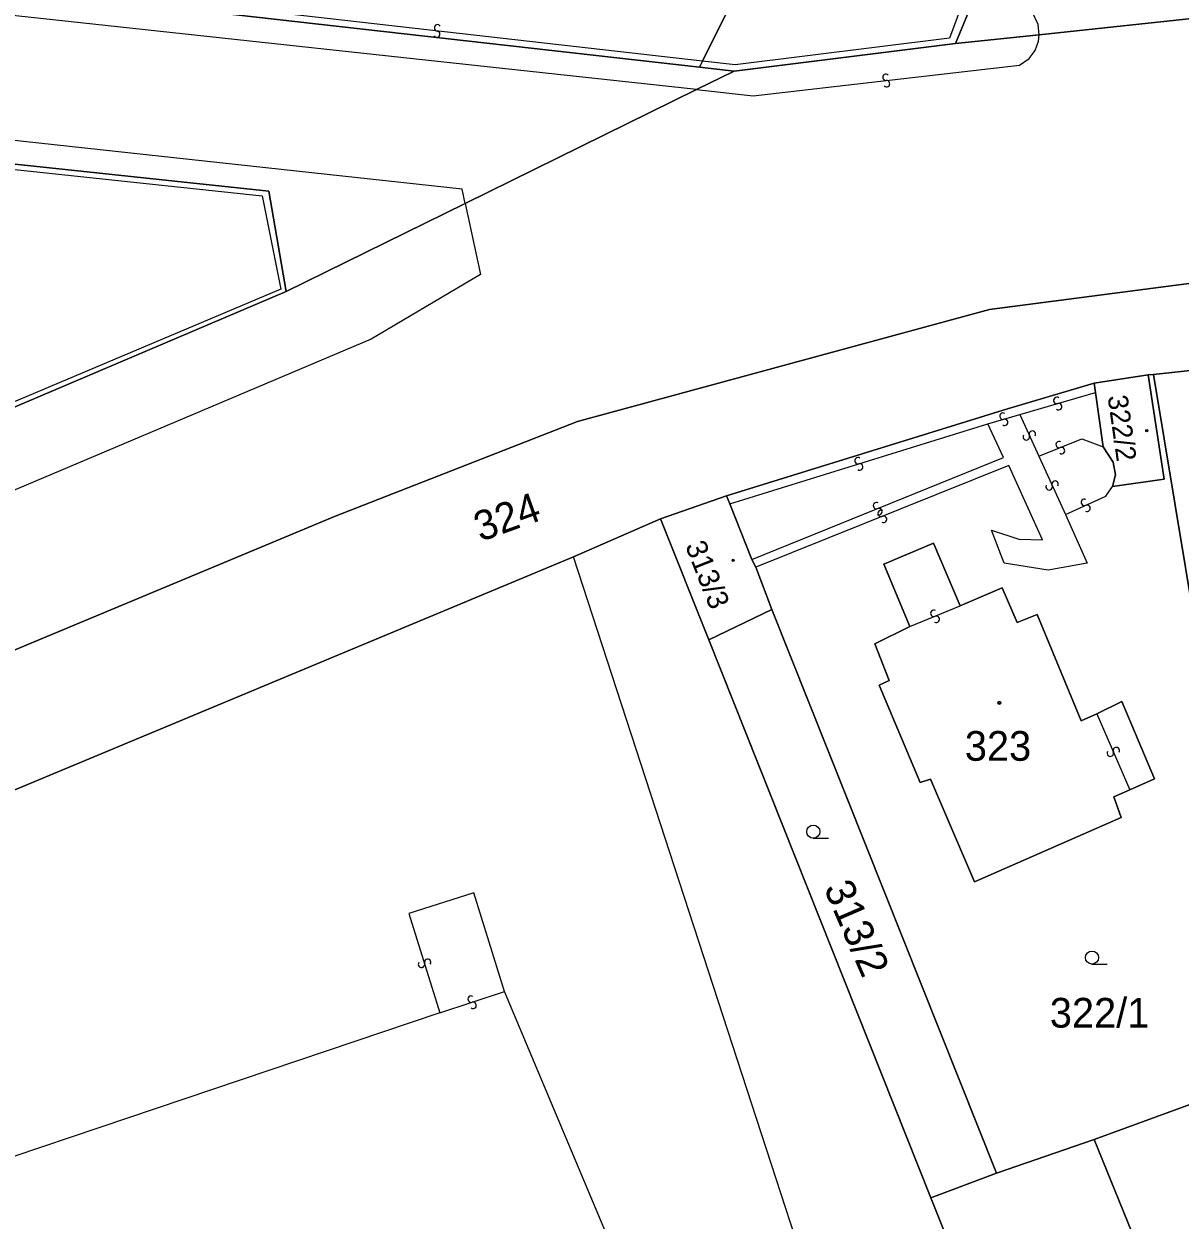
# Model space of a CAD drawing. Extents: x -600309 to -598967, y -1161267 to -1160292.
# Drawn here: x -599374.7 to -599308.6, y -1160498.4 to -1160430 of the extents above; entities that cross this region are included whole.
import ezdxf

# ---------------------------------------------------------------- set-up
doc = ezdxf.new("R2010")
doc.units = 0
for name, color, linetype in [('Level 1', 7, 'Continuous'), ('Level 13', 7, 'Continuous'), ('Level 3', 7, 'Continuous'), ('Level 4', 7, 'Continuous'), ('Level 5', 7, 'Continuous'), ('Level 60', 7, 'Continuous')]:
    doc.layers.add(name, color=color, linetype=linetype)

msp = doc.modelspace()

# ---------------------------------------------------------------- linework, layer by layer
at = {"layer": 'Level 1'}
for points in [[(-599329.99, -1160419.4), (-599320.32, -1160428.38), (-599321.47, -1160431.17)], [(-599333.91, -1160428.1), (-599335.94, -1160432.17)], [(-599336.11, -1160432.51), (-599366.33, -1160429.1)], [(-599306.73, -1160429.61), (-599316.68, -1160430.67)], [(-599316.68, -1160430.67), (-599321.47, -1160431.17)], [(-599321.47, -1160431.17), (-599334.12, -1160432.74)], [(-599335.94, -1160432.17), (-599336.11, -1160432.51)], [(-599334.12, -1160432.74), (-599336.11, -1160432.51)], [(-599334.12, -1160432.74), (-599336.27, -1160433.8)], [(-599336.27, -1160433.8), (-599349.49, -1160440.31)], [(-599404.25, -1160434.97), (-599360.73, -1160439.61), (-599359.73, -1160445.35)], [(-599259.7, -1160439.99), (-599275.15, -1160441.26), (-599305.2, -1160444.51), (-599319.52, -1160446.37), (-599343.08, -1160452.78), (-599356.96, -1160458.21), (-599375.87, -1160466.1), (-599413.91, -1160482.08), (-599421.02, -1160485.08), (-599452.35, -1160498.24), (-599493.84, -1160515.68), (-599506.89, -1160521.3), (-599517.25, -1160527.26), (-599531.66, -1160537.34)], [(-599349.49, -1160440.31), (-599359.73, -1160445.35)], [(-599275.15, -1160441.26), (-599305.2, -1160444.51), (-599319.52, -1160446.37), (-599343.08, -1160452.78), (-599356.96, -1160458.21), (-599375.87, -1160466.1), (-599413.91, -1160482.08)], [(-599400.28, -1160462.59), (-599359.73, -1160445.35)], [(-599310.16, -1160450.1), (-599289.62, -1160447.87)], [(-599313.54, -1160450.58), (-599310.45, -1160450.12)], [(-599312.49, -1160456.5), (-599309.55, -1160456.07), (-599310.45, -1160450.12)], [(-599310.45, -1160450.12), (-599310.16, -1160450.1)], [(-599307.72, -1160464.8), (-599310.16, -1160450.1)], [(-599334.56, -1160457.03), (-599318.49, -1160452.05), (-599313.54, -1160450.58)], [(-599313.54, -1160450.58), (-599313.47, -1160451.12)], [(-599313.47, -1160451.12), (-599313.03, -1160454.22)], [(-599313.03, -1160454.22), (-599312.46, -1160455.11), (-599312.32, -1160455.83), (-599312.49, -1160456.5)], [(-599338.33, -1160458.34), (-599334.56, -1160457.03)], [(-599334.56, -1160457.03), (-599334.38, -1160457.49)], [(-599334.38, -1160457.49), (-599333.11, -1160460.68)], [(-599338.33, -1160458.34), (-599343.3, -1160460.52)], [(-599338.33, -1160458.34), (-599335.57, -1160465.27)], [(-599324.08, -1160464.51), (-599325.56, -1160460.94), (-599322.73, -1160459.73), (-599321.2, -1160463.32)], [(-599343.3, -1160460.52), (-599411.67, -1160489.04)], [(-599332.88, -1160461.11), (-599333.11, -1160460.68)], [(-599331.97, -1160463.53), (-599332.88, -1160461.11)], [(-599321.2, -1160463.32), (-599318.8, -1160462.3), (-599317.95, -1160464.28), (-599316.8, -1160463.82), (-599314.29, -1160469.89), (-599313.39, -1160469.5)], [(-599335.57, -1160465.27), (-599331.97, -1160463.53)], [(-599319.12, -1160495.76), (-599331.97, -1160463.53)], [(-599324.08, -1160464.51), (-599326.09, -1160465.5), (-599325.27, -1160467.59), (-599325.83, -1160467.85), (-599323.49, -1160473.43), (-599322.9, -1160473.24), (-599320.38, -1160479.11), (-599312, -1160475.42), (-599312.42, -1160474.24), (-599311.5, -1160473.84)], [(-599322.89, -1160497.17), (-599335.57, -1160465.27)], [(-599313.39, -1160469.5), (-599311.97, -1160468.79), (-599310.09, -1160473.22), (-599311.5, -1160473.84)], [(-599313.54, -1160493.83), (-599301.15, -1160489.31)], [(-599319.12, -1160495.76), (-599313.54, -1160493.83)], [(-599313.54, -1160493.83), (-599307.55, -1160508.61), (-599301.27, -1160510.3)], [(-599322.89, -1160497.17), (-599319.12, -1160495.76)], [(-599312.11, -1160524.09), (-599322.89, -1160497.17)]]:
    msp.add_lwpolyline(points, dxfattribs=at)
at = {"layer": 'Level 13'}
for centre, start, end in [((-599351.122, -1160430.633), 210.90195, 82.99995), ((-599351.078, -1160430.267), 30.6875, 263.2775), ((-599325.449, -1160433.097), 43.93609, 276.03409), ((-599325.41, -1160433.463), 223.72163, 96.31163), ((-599315.68, -1160451.572), 53.63294, 285.73094), ((-599315.579, -1160451.927), 233.41848, 106.00848), ((-599318.761, -1160452.473), 53.81311, 285.91111), ((-599318.659, -1160452.827), 233.59866, 106.18866), ((-599317.418, -1160453.655), 151.47567, 24.06567), ((-599317.081, -1160453.506), 331.69013, 203.78813), ((-599315.548, -1160454.098), 59.49468, 291.59267), ((-599315.411, -1160454.441), 239.28022, 111.87022), ((-599327.053, -1160455.023), 54.57634, 286.67433), ((-599326.946, -1160455.376), 234.36188, 106.95188), ((-599316.118, -1160456.516), 151.69291, 24.28291), ((-599315.782, -1160456.365), 331.90737, 204.00536), ((-599314.105, -1160457.402), 61.92823, 294.02623), ((-599325.988, -1160457.588), 59.47577, 291.57377), ((-599325.851, -1160457.931), 239.26131, 111.85131), ((-599325.718, -1160458.029), 59.08255, 291.67255), ((-599313.954, -1160457.738), 241.71377, 114.30378), ((-599325.583, -1160458.372), 239.29701, 111.395), ((-599322.709, -1160463.749), 59.82288, 291.92087), ((-599322.57, -1160464.09), 239.60842, 112.19842), ((-599312.619, -1160471.743), 150.69063, 23.28063), ((-599312.28, -1160471.598), 330.90508, 203.00308), ((-599351.996, -1160483.814), 144.46634, 17.05634), ((-599351.643, -1160483.707), 324.6808, 196.77879), ((-599349.156, -1160485.814), 55.66782, 287.76582), ((-599349.043, -1160486.165), 235.45337, 108.04337)]:
    msp.add_arc(centre, 0.184, start, end, dxfattribs=at)
at = {"layer": 'Level 3'}
for points in [[(-599316.68, -1160430.67), (-599316.75, -1160430.07), (-599317.07, -1160429.4), (-599317.49, -1160428.98), (-599434.58, -1160320.79), (-599435.19, -1160320.46)], [(-599336.27, -1160433.8), (-599510.77, -1160414.89), (-599512.4, -1160411.16)], [(-599330.14, -1160419.76), (-599320.88, -1160428.32), (-599321.82, -1160430.86), (-599334.06, -1160432.38), (-599335.94, -1160432.17)], [(-599349.49, -1160440.31), (-599349.67, -1160439.49), (-599512.07, -1160421.82), (-599515.06, -1160423.83)], [(-599335.94, -1160432.17), (-599366.27, -1160428.73)], [(-599336.27, -1160433.8), (-599333.03, -1160434.15), (-599317.82, -1160432.4), (-599317.27, -1160432.02), (-599316.92, -1160431.56), (-599316.73, -1160431.03), (-599316.68, -1160430.67)], [(-599404.26, -1160435.29), (-599361.11, -1160439.87), (-599360.04, -1160445.22), (-599400.41, -1160462.27)], [(-599349.49, -1160440.31), (-599348.62, -1160444.37), (-599354.87, -1160448.08), (-599424.86, -1160477.69), (-599502.55, -1160510.56), (-599503.91, -1160510.82), (-599505.37, -1160510.72), (-599506.97, -1160510.07), (-599507.95, -1160509.34), (-599508.73, -1160508.41)], [(-599317.79, -1160452.38), (-599313.47, -1160451.12)], [(-599319.62, -1160452.92), (-599317.79, -1160452.38)], [(-599317.79, -1160452.38), (-599316.71, -1160454.77)], [(-599334.38, -1160457.49), (-599319.62, -1160452.92)], [(-599333.11, -1160460.68), (-599318.73, -1160454.84), (-599319.62, -1160452.92)], [(-599316.71, -1160454.77), (-599314.25, -1160453.77), (-599313.03, -1160454.22)], [(-599315.19, -1160458.1), (-599313.94, -1160460.88), (-599316.17, -1160461.29), (-599318.69, -1160460.88), (-599319.42, -1160459), (-599317.86, -1160459.51), (-599316.5, -1160459.55), (-599318.42, -1160455.29), (-599332.88, -1160461.11)], [(-599316.71, -1160454.77), (-599315.19, -1160458.1)], [(-599315.19, -1160458.1), (-599312.87, -1160457.04), (-599312.49, -1160456.5)], [(-599314.1, -1160550.21), (-599343.3, -1160460.52)], [(-599324.08, -1160464.51), (-599321.2, -1160463.32)], [(-599313.39, -1160469.5), (-599311.5, -1160473.84)], [(-599347.25, -1160485.38), (-599349, -1160479.74), (-599352.71, -1160480.92), (-599350.94, -1160486.6)], [(-599366.22, -1160550.55), (-599327.06, -1160533.42), (-599347.25, -1160485.38)], [(-599350.94, -1160486.6), (-599347.25, -1160485.38)], [(-599350.94, -1160486.6), (-599394.8, -1160501.39), (-599372.88, -1160553.19)]]:
    msp.add_lwpolyline(points, dxfattribs=at)
at = {"layer": 'Level 5'}
for p, q in [((-599329.6, -1160476.61), (-599328.725, -1160476.61)), ((-599313.67, -1160483.81), (-599312.795, -1160483.81))]:
    msp.add_line(p, q, dxfattribs=at)
for centre, radius in [((-599310.54, -1160453.3), 0.0612), ((-599310.54, -1160453.3), 0.0354), ((-599334.18, -1160460.72), 0.0612), ((-599334.18, -1160460.72), 0.0354), ((-599318.97, -1160468.87), 0.09), ((-599318.97, -1160468.87), 0.0521), ((-599329.6, -1160476.235), 0.375), ((-599313.67, -1160483.435), 0.375)]:
    msp.add_circle(centre, radius, dxfattribs=at)
at = {"layer": 'Level 60'}
for points in [[(-599329.99, -1160419.4), (-599320.32, -1160428.38), (-599321.47, -1160431.17), (-599334.12, -1160432.74), (-599336.11, -1160432.51), (-599335.94, -1160432.17), (-599333.91, -1160428.1), (-599333.45, -1160427.14), (-599331.29, -1160428.1), (-599329.97, -1160425.48), (-599332.23, -1160424.39), (-599331.81, -1160423.5), (-599330.14, -1160419.76)], [(-599404.25, -1160434.97), (-599360.73, -1160439.61), (-599359.73, -1160445.35), (-599400.28, -1160462.59), (-599400.41, -1160462.27), (-599405.86, -1160449.2), (-599404.26, -1160435.29)], [(-599292.05, -1160464.02), (-599307.72, -1160464.8), (-599310.16, -1160450.1), (-599289.62, -1160447.87), (-599289.46, -1160451.42), (-599289.41, -1160452.82), (-599289.31, -1160455.32), (-599292.64, -1160455.5), (-599292.4, -1160458.34)], [(-599313.54, -1160493.83), (-599319.12, -1160495.76), (-599331.97, -1160463.53), (-599332.88, -1160461.11), (-599333.11, -1160460.68), (-599334.38, -1160457.49), (-599334.56, -1160457.03), (-599318.49, -1160452.05), (-599313.54, -1160450.58), (-599313.47, -1160451.12), (-599313.03, -1160454.22), (-599312.46, -1160455.11), (-599312.32, -1160455.83), (-599312.49, -1160456.5), (-599309.55, -1160456.07), (-599310.45, -1160450.12), (-599310.16, -1160450.1), (-599307.72, -1160464.8), (-599306.55, -1160472.52), (-599305.23, -1160476.75), (-599301.15, -1160489.31)], [(-599313.47, -1160451.12), (-599313.54, -1160450.58), (-599310.45, -1160450.12), (-599309.55, -1160456.07), (-599312.49, -1160456.5), (-599312.32, -1160455.83), (-599312.46, -1160455.11), (-599313.03, -1160454.22)], [(-599338.33, -1160458.34), (-599334.56, -1160457.03), (-599334.38, -1160457.49), (-599333.11, -1160460.68), (-599332.88, -1160461.11), (-599331.97, -1160463.53), (-599335.57, -1160465.27)], [(-599322.89, -1160497.17), (-599312.11, -1160524.09), (-599303.66, -1160545.39), (-599314.1, -1160550.21), (-599358.54, -1160569), (-599376.56, -1160574.61), (-599401.11, -1160516.99), (-599411.83, -1160491.85), (-599411.05, -1160491.43), (-599411.98, -1160489.17), (-599411.67, -1160489.04), (-599343.3, -1160460.52), (-599338.33, -1160458.34), (-599335.57, -1160465.27)], [(-599324.08, -1160464.51), (-599326.09, -1160465.5), (-599325.27, -1160467.59), (-599325.83, -1160467.85), (-599323.49, -1160473.43), (-599322.9, -1160473.24), (-599320.38, -1160479.11), (-599312, -1160475.42), (-599312.42, -1160474.24), (-599311.5, -1160473.84), (-599310.09, -1160473.22), (-599311.97, -1160468.79), (-599313.39, -1160469.5), (-599314.29, -1160469.89), (-599316.8, -1160463.82), (-599317.95, -1160464.28), (-599318.8, -1160462.3), (-599321.2, -1160463.32), (-599322.73, -1160459.73), (-599325.56, -1160460.94)], [(-599326.09, -1160465.5), (-599324.08, -1160464.51), (-599325.56, -1160460.94), (-599322.73, -1160459.73), (-599321.2, -1160463.32), (-599318.8, -1160462.3), (-599317.95, -1160464.28), (-599316.8, -1160463.82), (-599314.29, -1160469.89), (-599313.39, -1160469.5), (-599311.97, -1160468.79), (-599310.09, -1160473.22), (-599311.5, -1160473.84), (-599312.42, -1160474.24), (-599312, -1160475.42), (-599320.38, -1160479.11), (-599322.9, -1160473.24), (-599323.49, -1160473.43), (-599325.83, -1160467.85), (-599325.27, -1160467.59)], [(-599319.12, -1160495.76), (-599322.89, -1160497.17), (-599335.57, -1160465.27), (-599331.97, -1160463.53)], [(-599299.42, -1160510.81), (-599299.81, -1160510.74), (-599301.27, -1160510.3), (-599307.55, -1160508.61), (-599313.54, -1160493.83), (-599301.15, -1160489.31), (-599300.47, -1160491.49), (-599297.56, -1160492.12), (-599276.53, -1160496.89), (-599270.37, -1160498.29), (-599271.05, -1160504.91), (-599272.26, -1160511.25), (-599272.74, -1160510.34), (-599273.93, -1160509.54), (-599279.83, -1160503.17), (-599281.9, -1160502.53), (-599281.48, -1160500.99), (-599295.92, -1160497.04), (-599296.99, -1160501.05), (-599297.31, -1160502.26), (-599299.37, -1160510.38)], [(-599299.81, -1160510.74), (-599302.08, -1160523.68), (-599307.68, -1160522.28), (-599312.11, -1160524.09), (-599322.89, -1160497.17), (-599319.12, -1160495.76), (-599313.54, -1160493.83), (-599307.55, -1160508.61), (-599301.27, -1160510.3)]]:
    msp.add_lwpolyline(points, close=True, dxfattribs=at)
for points in [[(-599366.33, -1160429.1), (-599336.11, -1160432.51), (-599334.12, -1160432.74), (-599336.27, -1160433.8), (-599349.49, -1160440.31), (-599359.73, -1160445.35), (-599360.73, -1160439.61), (-599404.25, -1160434.97), (-599429.29, -1160432.35), (-599448.96, -1160430.09), (-599465.35, -1160428.36)], [(-599333.91, -1160428.1), (-599335.94, -1160432.17), (-599336.11, -1160432.51), (-599366.33, -1160429.1)], [(-599306.73, -1160429.61), (-599316.68, -1160430.67), (-599321.47, -1160431.17), (-599320.32, -1160428.38)], [(-599519.42, -1160513.49), (-599516.51, -1160511.65), (-599508.73, -1160508.41), (-599505.26, -1160506.97), (-599481.62, -1160496.88), (-599479.29, -1160495.91), (-599477.66, -1160495.22), (-599471.26, -1160492.52), (-599468.67, -1160491.4), (-599460.53, -1160488.11), (-599445.46, -1160481.73), (-599444.04, -1160481.19), (-599442, -1160480.31), (-599427.14, -1160473.98), (-599425.7, -1160473.38), (-599423.6, -1160472.49), (-599400.28, -1160462.59), (-599359.73, -1160445.35), (-599349.49, -1160440.31), (-599336.27, -1160433.8), (-599334.12, -1160432.74), (-599321.47, -1160431.17), (-599316.68, -1160430.67), (-599306.73, -1160429.61)], [(-599259.7, -1160439.99), (-599275.15, -1160441.26), (-599305.2, -1160444.51), (-599319.52, -1160446.37), (-599343.08, -1160452.78), (-599356.96, -1160458.21), (-599375.87, -1160466.1), (-599413.91, -1160482.08), (-599421.02, -1160485.08), (-599452.35, -1160498.24), (-599493.84, -1160515.68), (-599506.89, -1160521.3), (-599517.25, -1160527.26), (-599531.66, -1160537.34)], [(-599375.87, -1160466.1), (-599356.96, -1160458.21), (-599343.08, -1160452.78), (-599319.52, -1160446.37), (-599305.2, -1160444.51), (-599275.15, -1160441.26), (-599273.41, -1160441.51), (-599271.78, -1160442.3), (-599270.6, -1160443.59), (-599269.87, -1160444.71), (-599269.57, -1160445.96), (-599274.63, -1160446.44), (-599289.62, -1160447.87), (-599310.16, -1160450.1), (-599310.45, -1160450.12), (-599313.54, -1160450.58), (-599318.49, -1160452.05), (-599334.56, -1160457.03), (-599338.33, -1160458.34), (-599343.3, -1160460.52), (-599411.67, -1160489.04)]]:
    msp.add_lwpolyline(points, dxfattribs=at)

# ---------------------------------------------------------------- texts
at = {"layer": 'Level 4'}
for s, height, rotation, p in [('322/2', 1.14, 278.1, (-599312.78, -1160451.34)), ('324', 1.7, 19.8, (-599348.62, -1160459.67)), ('313/3', 1.2, 291.6, (-599336.94, -1160459.88)), ('313/2', 1.7, 293.4, (-599329.02, -1160479.46))]:
    msp.add_text(s, height=height, rotation=rotation, dxfattribs=at).set_placement(p)
for s, p in [('323', (-599320.94, -1160472.18)), ('322/1', (-599316.08, -1160487.44))]:
    msp.add_text(s, height=1.7, dxfattribs=at).set_placement(p)

doc.saveas('drawing.dxf')
